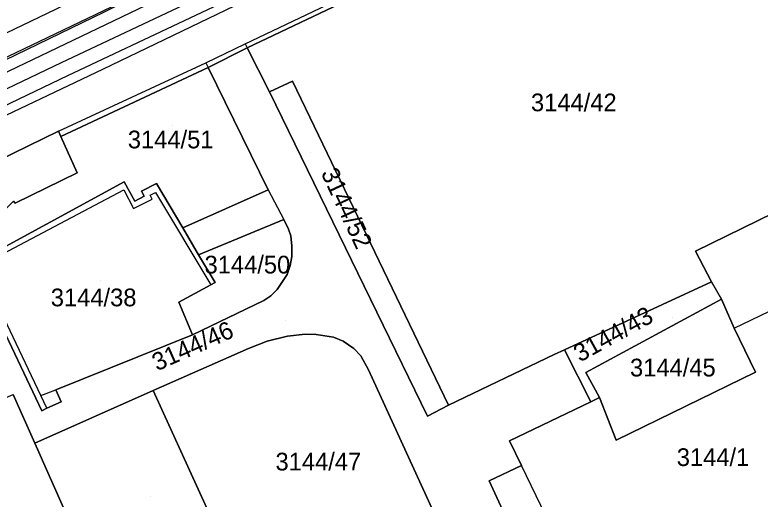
# Model space of a CAD drawing. Extents: x -264070 to -262271, y -1238894 to -1238141.
# Drawn here: x -263134.9 to -263050.9, y -1238521.7 to -1238467.1 of the extents above; entities that cross this region are included whole.
import ezdxf

# ---------------------------------------------------------------- set-up
doc = ezdxf.new("R2010")
doc.units = 0
for name, color, linetype in [('body_kn', 7, 'Continuous'), ('kladpar_druhypozemkov', 7, 'Continuous'), ('kladpar_hranice', 7, 'Continuous'), ('kladpar_parcelnecisla', 7, 'Continuous'), ('kladpar_plochy', 7, 'Continuous'), ('tarchy_linie', 7, 'Continuous'), ('zappar_hrandruhpozemk', 7, 'Continuous')]:
    doc.layers.add(name, color=color, linetype=linetype)

msp = doc.modelspace()

# ---------------------------------------------------------------- linework, layer by layer
at = {"layer": 'body_kn'}
for p, q in [((-263108.96, -1238470.41), (-263108.96, -1238470.41)), ((-263108.96, -1238470.41), (-263108.96, -1238470.41)), ((-263108.72, -1238470.85), (-263108.72, -1238470.85)), ((-263129.71, -1238472.52), (-263129.71, -1238472.52)), ((-263113.41, -1238472.53), (-263113.41, -1238472.53)), ((-263113.41, -1238472.53), (-263113.41, -1238472.53)), ((-263113.15, -1238473.05), (-263113.15, -1238473.05)), ((-263113.15, -1238473.05), (-263113.15, -1238473.05)), ((-263129, -1238474.01), (-263129, -1238474.01)), ((-263125.04, -1238473.29), (-263125.04, -1238473.29)), ((-263125.04, -1238473.29), (-263125.04, -1238473.29)), ((-263103.61, -1238474.61), (-263103.61, -1238474.61)), ((-263106.2, -1238475.79), (-263106.2, -1238475.79)), ((-263130.03, -1238480.25), (-263130.03, -1238480.25)), ((-263130.03, -1238480.25), (-263130.03, -1238480.25)), ((-263129.75, -1238480.83), (-263129.75, -1238480.83)), ((-263127.9, -1238484.94), (-263127.9, -1238484.94)), ((-263122.6, -1238485.94), (-263122.6, -1238485.94)), ((-263122.6, -1238485.94), (-263122.6, -1238485.94)), ((-263118.98, -1238486.13), (-263118.98, -1238486.13)), ((-263122.66, -1238486.86), (-263122.66, -1238486.86)), ((-263120.65, -1238487), (-263120.65, -1238487)), ((-263119.07, -1238487.15), (-263119.07, -1238487.15)), ((-263106.38, -1238486.85), (-263106.38, -1238486.85)), ((-263106.38, -1238486.85), (-263106.38, -1238486.85)), ((-263121.39, -1238488.12), (-263121.39, -1238488.12)), ((-263120.35, -1238487.59), (-263120.35, -1238487.59)), ((-263119.69, -1238487.47), (-263119.69, -1238487.47)), ((-263119.46, -1238487.91), (-263119.46, -1238487.91)), ((-263134.91, -1238488.37), (-263134.91, -1238488.37)), ((-263121.57, -1238488.98), (-263121.57, -1238488.98)), ((-263104.59, -1238490.22), (-263104.59, -1238490.22)), ((-263104.59, -1238490.22), (-263104.59, -1238490.22)), ((-263115.98, -1238491.15), (-263115.98, -1238491.15)), ((-263104.06, -1238491.28), (-263104.06, -1238491.28)), ((-263103.82, -1238492.06), (-263103.82, -1238492.06)), ((-263103.71, -1238493.22), (-263103.71, -1238493.22)), ((-263114.21, -1238494.17), (-263114.21, -1238494.17)), ((-263058.14, -1238493.79), (-263058.14, -1238493.79)), ((-263103.71, -1238494.37), (-263103.71, -1238494.37)), ((-263103.87, -1238495.39), (-263103.87, -1238495.39)), ((-263104.23, -1238496.4), (-263104.23, -1238496.4)), ((-263112.35, -1238497.3), (-263112.35, -1238497.3)), ((-263056.34, -1238497.22), (-263056.34, -1238497.22)), ((-263056.34, -1238497.22), (-263056.34, -1238497.22)), ((-263112.84, -1238497.57), (-263112.84, -1238497.57)), ((-263105.35, -1238498.08), (-263105.35, -1238498.08)), ((-263106.06, -1238498.82), (-263106.06, -1238498.82)), ((-263055.21, -1238499.2), (-263055.21, -1238499.2)), ((-263055.21, -1238499.2), (-263055.21, -1238499.2)), ((-263116.43, -1238499.51), (-263116.43, -1238499.51)), ((-263106.84, -1238499.35), (-263106.84, -1238499.35)), ((-263053.78, -1238502.47), (-263053.78, -1238502.47)), ((-263053.78, -1238502.47), (-263053.78, -1238502.47)), ((-263114.9, -1238503.2), (-263114.9, -1238503.2)), ((-263104.18, -1238503.36), (-263104.18, -1238503.36)), ((-263102.2, -1238503.14), (-263102.2, -1238503.14)), ((-263100.94, -1238503.18), (-263100.94, -1238503.18)), ((-263106.48, -1238503.92), (-263106.48, -1238503.92)), ((-263099.01, -1238503.46), (-263099.01, -1238503.46)), ((-263097.91, -1238503.92), (-263097.91, -1238503.92)), ((-263108.57, -1238504.74), (-263108.57, -1238504.74)), ((-263096.7, -1238504.73), (-263096.7, -1238504.73)), ((-263072.93, -1238504.9), (-263072.93, -1238504.9)), ((-263095.9, -1238505.59), (-263095.9, -1238505.59)), ((-263074.11, -1238505.42), (-263074.11, -1238505.42)), ((-263095.06, -1238507.15), (-263095.06, -1238507.15)), ((-263070.54, -1238507.47), (-263070.54, -1238507.47)), ((-263051.37, -1238507.42), (-263051.37, -1238507.42)), ((-263051.37, -1238507.42), (-263051.37, -1238507.42)), ((-263132, -1238510.06), (-263132, -1238510.06)), ((-263130.32, -1238509.39), (-263130.32, -1238509.39)), ((-263119.35, -1238509.48), (-263119.35, -1238509.48)), ((-263119.35, -1238509.48), (-263119.35, -1238509.48)), ((-263129.73, -1238510.75), (-263129.73, -1238510.75)), ((-263069.96, -1238510.75), (-263069.96, -1238510.75)), ((-263068.98, -1238510.28), (-263068.98, -1238510.28)), ((-263131.92, -1238511.77), (-263131.92, -1238511.77)), ((-263131.32, -1238511.49), (-263131.32, -1238511.49)), ((-263131.32, -1238511.49), (-263131.32, -1238511.49)), ((-263086.02, -1238511.14), (-263086.02, -1238511.14)), ((-263086.02, -1238511.14), (-263086.02, -1238511.14)), ((-263088.39, -1238512.38), (-263088.39, -1238512.38)), ((-263088.39, -1238512.38), (-263088.39, -1238512.38)), ((-263079.13, -1238515.16), (-263079.13, -1238515.16)), ((-263067.11, -1238515.08), (-263067.11, -1238515.08)), ((-263132.69, -1238515.43), (-263132.69, -1238515.43)), ((-263077.78, -1238517.95), (-263077.78, -1238517.95)), ((-263081.44, -1238519.68), (-263081.44, -1238519.68))]:
    msp.add_line(p, q, dxfattribs=at)
at = {"layer": 'kladpar_druhypozemkov'}
for p, q in [((-263071.57, -1238475.7), (-263071.57, -1238475.7)), ((-263117.2, -1238479.58), (-263117.2, -1238479.58)), ((-263101.64, -1238482.61), (-263101.64, -1238482.61)), ((-263107.71, -1238493.96), (-263107.71, -1238493.96)), ((-263125.32, -1238497.09), (-263125.32, -1238497.09)), ((-263104.45, -1238501.61), (-263104.45, -1238501.61)), ((-263060.7, -1238501.27), (-263060.7, -1238501.27)), ((-263060.13, -1238505.3), (-263060.13, -1238505.3)), ((-263100.27, -1238516.28), (-263100.27, -1238516.28)), ((-263056.53, -1238516.1), (-263056.53, -1238516.1)), ((-263119.65, -1238521.48), (-263119.65, -1238521.48))]:
    msp.add_line(p, q, dxfattribs=at)
at = {"layer": 'kladpar_hranice'}
for points in [[(-263055.73, -1238445.65), (-263054.1, -1238444.88), (-263051.74, -1238449.65), (-263050.96, -1238451.25), (-263050.66, -1238451.1), (-263050.31, -1238451.68), (-263050.57, -1238451.79), (-263044.15, -1238464.94), (-263044.75, -1238465.28), (-263041.93, -1238471.08), (-263041.43, -1238470.82), (-263038.12, -1238477.11), (-263041.43, -1238478.76), (-263038.7, -1238484.26), (-263058.14, -1238493.79), (-263056.34, -1238497.22), (-263072.93, -1238504.9), (-263074.11, -1238505.42), (-263086.02, -1238511.14), (-263103.61, -1238474.61), (-263106.2, -1238475.79), (-263108.72, -1238470.85), (-263055.73, -1238445.65)], [(-263055.73, -1238445.65), (-263108.72, -1238470.85), (-263113.15, -1238473.05), (-263129.75, -1238480.83), (-263130.03, -1238480.25), (-263145.3, -1238487.68)], [(-263139.78, -1238495.28), (-263131.92, -1238511.77), (-263131.32, -1238511.49), (-263129.73, -1238510.75), (-263130.32, -1238509.39), (-263114.9, -1238503.2), (-263106.84, -1238499.35), (-263106.06, -1238498.82), (-263105.35, -1238498.08), (-263104.23, -1238496.4), (-263103.87, -1238495.39), (-263103.71, -1238494.37), (-263103.71, -1238493.22), (-263103.82, -1238492.06), (-263104.06, -1238491.28), (-263104.59, -1238490.22), (-263114.21, -1238494.17), (-263115.98, -1238491.15), (-263106.38, -1238486.85), (-263113.15, -1238473.05), (-263108.72, -1238470.85), (-263106.2, -1238475.79), (-263088.39, -1238512.38)], [(-263113.15, -1238473.05), (-263106.38, -1238486.85), (-263115.98, -1238491.15), (-263118.98, -1238486.13), (-263120.65, -1238487), (-263120.35, -1238487.59), (-263121.39, -1238488.12), (-263122.6, -1238485.94), (-263139.78, -1238495.28), (-263141.25, -1238496.08), (-263141.82, -1238494.8), (-263135.09, -1238488.14), (-263134.91, -1238488.37), (-263127.9, -1238484.94), (-263129.75, -1238480.83), (-263113.15, -1238473.05)], [(-263086.02, -1238511.14), (-263088.39, -1238512.38), (-263106.2, -1238475.79), (-263103.61, -1238474.61), (-263086.02, -1238511.14)], [(-263145.3, -1238487.68), (-263130.03, -1238480.25), (-263129.75, -1238480.83), (-263127.9, -1238484.94), (-263134.91, -1238488.37), (-263135.09, -1238488.14)], [(-263051.37, -1238507.42), (-263053.78, -1238502.47), (-263055.21, -1238499.2), (-263056.34, -1238497.22), (-263058.14, -1238493.79), (-263038.7, -1238484.26)], [(-263122.6, -1238485.94), (-263121.39, -1238488.12), (-263120.35, -1238487.59), (-263120.65, -1238487), (-263118.98, -1238486.13), (-263115.98, -1238491.15), (-263114.21, -1238494.17), (-263112.35, -1238497.3), (-263112.84, -1238497.57), (-263116.43, -1238499.51), (-263114.9, -1238503.2), (-263130.32, -1238509.39), (-263129.73, -1238510.75), (-263131.32, -1238511.49), (-263131.92, -1238511.77), (-263139.78, -1238495.28), (-263122.6, -1238485.94)], [(-263104.59, -1238490.22), (-263104.06, -1238491.28), (-263103.82, -1238492.06), (-263103.71, -1238493.22), (-263103.71, -1238494.37), (-263103.87, -1238495.39), (-263104.23, -1238496.4), (-263105.35, -1238498.08), (-263106.06, -1238498.82), (-263106.84, -1238499.35), (-263114.9, -1238503.2), (-263116.43, -1238499.51), (-263112.84, -1238497.57), (-263112.35, -1238497.3), (-263114.21, -1238494.17), (-263104.59, -1238490.22)], [(-263056.34, -1238497.22), (-263055.21, -1238499.2), (-263070.54, -1238507.47), (-263068.98, -1238510.28), (-263069.96, -1238510.75), (-263072.93, -1238504.9), (-263056.34, -1238497.22)], [(-263055.21, -1238499.2), (-263053.78, -1238502.47), (-263051.37, -1238507.42), (-263067.11, -1238515.08), (-263068.98, -1238510.28), (-263070.54, -1238507.47), (-263055.21, -1238499.2)], [(-263088.39, -1238512.38), (-263086.02, -1238511.14), (-263074.11, -1238505.42), (-263072.93, -1238504.9), (-263069.96, -1238510.75), (-263079.13, -1238515.16), (-263077.78, -1238517.95), (-263081.44, -1238519.68), (-263078.84, -1238525.29), (-263085.42, -1238528.15), (-263095.06, -1238507.15), (-263095.9, -1238505.59), (-263096.7, -1238504.73), (-263097.91, -1238503.92), (-263099.01, -1238503.46), (-263100.94, -1238503.18), (-263102.2, -1238503.14), (-263104.18, -1238503.36), (-263106.48, -1238503.92), (-263108.57, -1238504.74), (-263119.35, -1238509.48), (-263132.69, -1238515.43), (-263135.14, -1238509.93)], [(-263085.42, -1238528.15), (-263078.84, -1238525.29), (-263078, -1238524.95), (-263073.49, -1238534.5), (-263091.45, -1238543.1), (-263098.07, -1238529.48), (-263100.36, -1238524.75), (-263113.65, -1238530.29), (-263111.13, -1238527.45), (-263119.35, -1238509.48), (-263108.57, -1238504.74), (-263106.48, -1238503.92), (-263104.18, -1238503.36), (-263102.2, -1238503.14), (-263100.94, -1238503.18), (-263099.01, -1238503.46), (-263097.91, -1238503.92), (-263096.7, -1238504.73), (-263095.9, -1238505.59), (-263095.06, -1238507.15), (-263085.42, -1238528.15)], [(-263034.75, -1238515.65), (-263065, -1238530.32), (-263056.86, -1238547.07), (-263065.7, -1238550.9), (-263073.49, -1238534.5), (-263078, -1238524.95), (-263078.84, -1238525.29), (-263081.44, -1238519.68), (-263077.78, -1238517.95), (-263079.13, -1238515.16), (-263069.96, -1238510.75), (-263068.98, -1238510.28), (-263067.11, -1238515.08), (-263051.37, -1238507.42)], [(-263135.14, -1238509.93), (-263132.69, -1238515.43), (-263124.14, -1238534.67), (-263140.64, -1238542.2), (-263151.42, -1238518.1), (-263151.83, -1238517.18), (-263149.91, -1238516.34), (-263135.14, -1238509.93)], [(-263119.35, -1238509.48), (-263111.13, -1238527.45), (-263113.65, -1238530.29), (-263121.82, -1238533.7), (-263124.14, -1238534.67), (-263132.69, -1238515.43), (-263119.35, -1238509.48)]]:
    msp.add_lwpolyline(points, dxfattribs=at)
at = {"layer": 'kladpar_plochy'}
for points in [[(-263055.73, -1238445.65), (-263054.1, -1238444.88), (-263051.74, -1238449.65), (-263050.96, -1238451.25), (-263050.66, -1238451.1), (-263050.31, -1238451.68), (-263050.57, -1238451.79), (-263044.15, -1238464.94), (-263044.75, -1238465.28), (-263041.93, -1238471.08), (-263041.43, -1238470.82), (-263038.12, -1238477.11), (-263041.43, -1238478.76), (-263038.7, -1238484.26), (-263058.14, -1238493.79), (-263056.34, -1238497.22), (-263072.93, -1238504.9), (-263074.11, -1238505.42), (-263086.02, -1238511.14), (-263103.61, -1238474.61), (-263106.2, -1238475.79), (-263108.72, -1238470.85)], [(-263113.15, -1238473.05), (-263106.38, -1238486.85), (-263115.98, -1238491.15), (-263118.98, -1238486.13), (-263120.65, -1238487), (-263120.35, -1238487.59), (-263121.39, -1238488.12), (-263122.6, -1238485.94), (-263139.78, -1238495.28), (-263141.25, -1238496.08), (-263141.82, -1238494.8), (-263135.09, -1238488.14), (-263134.91, -1238488.37), (-263127.9, -1238484.94), (-263129.75, -1238480.83)], [(-263086.02, -1238511.14), (-263088.39, -1238512.38), (-263106.2, -1238475.79), (-263103.61, -1238474.61)], [(-263122.6, -1238485.94), (-263121.39, -1238488.12), (-263120.35, -1238487.59), (-263120.65, -1238487), (-263118.98, -1238486.13), (-263115.98, -1238491.15), (-263114.21, -1238494.17), (-263112.35, -1238497.3), (-263112.84, -1238497.57), (-263116.43, -1238499.51), (-263114.9, -1238503.2), (-263130.32, -1238509.39), (-263129.73, -1238510.75), (-263131.32, -1238511.49), (-263131.92, -1238511.77), (-263139.78, -1238495.28)], [(-263104.59, -1238490.22), (-263104.06, -1238491.28), (-263103.82, -1238492.06), (-263103.71, -1238493.22), (-263103.71, -1238494.37), (-263103.87, -1238495.39), (-263104.23, -1238496.4), (-263105.35, -1238498.08), (-263106.06, -1238498.82), (-263106.84, -1238499.35), (-263114.9, -1238503.2), (-263116.43, -1238499.51), (-263112.84, -1238497.57), (-263112.35, -1238497.3), (-263114.21, -1238494.17)], [(-263056.34, -1238497.22), (-263055.21, -1238499.2), (-263070.54, -1238507.47), (-263068.98, -1238510.28), (-263069.96, -1238510.75), (-263072.93, -1238504.9)], [(-263055.21, -1238499.2), (-263053.78, -1238502.47), (-263051.37, -1238507.42), (-263067.11, -1238515.08), (-263068.98, -1238510.28), (-263070.54, -1238507.47)], [(-263085.42, -1238528.15), (-263078.84, -1238525.29), (-263078, -1238524.95), (-263073.49, -1238534.5), (-263091.45, -1238543.1), (-263098.07, -1238529.48), (-263100.36, -1238524.75), (-263113.65, -1238530.29), (-263111.13, -1238527.45), (-263119.35, -1238509.48), (-263108.57, -1238504.74), (-263106.48, -1238503.92), (-263104.18, -1238503.36), (-263102.2, -1238503.14), (-263100.94, -1238503.18), (-263099.01, -1238503.46), (-263097.91, -1238503.92), (-263096.7, -1238504.73), (-263095.9, -1238505.59), (-263095.06, -1238507.15)], [(-263135.14, -1238509.93), (-263132.69, -1238515.43), (-263124.14, -1238534.67), (-263140.64, -1238542.2), (-263151.42, -1238518.1), (-263151.83, -1238517.18), (-263149.91, -1238516.34)], [(-263119.35, -1238509.48), (-263111.13, -1238527.45), (-263113.65, -1238530.29), (-263121.82, -1238533.7), (-263124.14, -1238534.67), (-263132.69, -1238515.43)]]:
    msp.add_lwpolyline(points, close=True, dxfattribs=at)
for points in [[(-263055.73, -1238445.65), (-263108.72, -1238470.85), (-263113.15, -1238473.05), (-263129.75, -1238480.83), (-263130.03, -1238480.25), (-263145.3, -1238487.68)], [(-263139.78, -1238495.28), (-263131.92, -1238511.77), (-263131.32, -1238511.49), (-263129.73, -1238510.75), (-263130.32, -1238509.39), (-263114.9, -1238503.2), (-263106.84, -1238499.35), (-263106.06, -1238498.82), (-263105.35, -1238498.08), (-263104.23, -1238496.4), (-263103.87, -1238495.39), (-263103.71, -1238494.37), (-263103.71, -1238493.22), (-263103.82, -1238492.06), (-263104.06, -1238491.28), (-263104.59, -1238490.22), (-263114.21, -1238494.17), (-263115.98, -1238491.15), (-263106.38, -1238486.85), (-263113.15, -1238473.05), (-263108.72, -1238470.85), (-263106.2, -1238475.79), (-263088.39, -1238512.38), (-263086.02, -1238511.14), (-263074.11, -1238505.42), (-263072.93, -1238504.9), (-263069.96, -1238510.75), (-263079.13, -1238515.16), (-263077.78, -1238517.95), (-263081.44, -1238519.68), (-263078.84, -1238525.29)], [(-263145.3, -1238487.68), (-263130.03, -1238480.25), (-263129.75, -1238480.83), (-263127.9, -1238484.94), (-263134.91, -1238488.37), (-263135.09, -1238488.14)], [(-263034.75, -1238515.65), (-263065, -1238530.32), (-263056.86, -1238547.07), (-263065.7, -1238550.9), (-263073.49, -1238534.5), (-263078, -1238524.95), (-263078.84, -1238525.29), (-263081.44, -1238519.68), (-263077.78, -1238517.95), (-263079.13, -1238515.16), (-263069.96, -1238510.75), (-263068.98, -1238510.28), (-263067.11, -1238515.08), (-263051.37, -1238507.42), (-263053.78, -1238502.47), (-263055.21, -1238499.2), (-263056.34, -1238497.22), (-263058.14, -1238493.79), (-263038.7, -1238484.26)], [(-263085.42, -1238528.15), (-263095.06, -1238507.15), (-263095.9, -1238505.59), (-263096.7, -1238504.73), (-263097.91, -1238503.92), (-263099.01, -1238503.46), (-263100.94, -1238503.18), (-263102.2, -1238503.14), (-263104.18, -1238503.36), (-263106.48, -1238503.92), (-263108.57, -1238504.74), (-263119.35, -1238509.48), (-263132.69, -1238515.43), (-263135.14, -1238509.93)]]:
    msp.add_lwpolyline(points, dxfattribs=at)
at = {"layer": 'tarchy_linie'}
for points in [[(-263195.84, -1238500.35), (-263154.6, -1238480.83), (-263100.64, -1238454.98), (-263102.27, -1238451.99), (-263100.69, -1238451.43), (-263099.54, -1238451.02), (-263098.07, -1238450.5), (-263096.69, -1238453.06), (-263055.88, -1238432.49), (-263006.98, -1238408.57), (-263006.55, -1238409.45), (-263003.37, -1238407.87), (-263001.9, -1238410.83), (-263030.03, -1238424.82), (-263056.57, -1238438.75), (-263096.78, -1238458.79), (-263129, -1238474.01), (-263164.97, -1238491.2), (-263193.48, -1238504.84), (-263194.22, -1238503.36), (-263195.07, -1238501.68), (-263195.42, -1238500.99), (-263195.84, -1238500.35)], [(-263003.98, -1238410.02), (-263030.78, -1238423.35), (-263057.32, -1238437.28), (-263097.5, -1238457.31), (-263129.71, -1238472.52), (-263165.68, -1238489.71), (-263194.22, -1238503.36)], [(-263007.65, -1238410.61), (-263055.2, -1238433.87), (-263097.34, -1238455.11), (-263153.94, -1238482.22), (-263195.07, -1238501.68)]]:
    msp.add_lwpolyline(points, dxfattribs=at)
at = {"layer": 'zappar_hrandruhpozemk'}
for p, q in [((-263108.96, -1238470.41), (-263108.72, -1238470.85)), ((-263113.41, -1238472.53), (-263113.15, -1238473.05)), ((-263119.07, -1238487.15), (-263112.84, -1238497.57)), ((-263106.38, -1238486.85), (-263104.59, -1238490.22)), ((-263053.78, -1238502.47), (-263043.71, -1238497.57)), ((-263132, -1238510.06), (-263130.32, -1238509.39)), ((-263131.32, -1238511.49), (-263132, -1238510.06))]:
    msp.add_line(p, q, dxfattribs=at)
for points in [[(-263001.79, -1238413.64), (-263010.16, -1238417.88), (-263026.6, -1238425.67), (-263033.01, -1238428.71), (-263038.64, -1238431.46), (-263079.32, -1238451.28), (-263125.04, -1238473.29)], [(-263104.52, -1238456.71), (-263124.96, -1238466.85), (-263195.42, -1238500.99)], [(-263130.03, -1238480.25), (-263113.41, -1238472.53), (-263108.96, -1238470.41), (-263083.48, -1238458.24)], [(-263128.21, -1238465.49), (-263130.36, -1238466.52), (-263143.47, -1238472.81), (-263145.51, -1238473.79)], [(-263125.04, -1238473.29), (-263152.99, -1238486.56), (-263192.88, -1238506.03)], [(-263132, -1238510.06), (-263138.98, -1238495.47), (-263122.66, -1238486.86)], [(-263122.66, -1238486.86), (-263121.57, -1238488.98), (-263119.46, -1238487.91), (-263119.69, -1238487.47), (-263119.07, -1238487.15)], [(-263070.46, -1238532.97), (-263075.04, -1238523.6), (-263077.78, -1238517.95)]]:
    msp.add_lwpolyline(points, dxfattribs=at)

# ---------------------------------------------------------------- texts
at = {"layer": 'kladpar_parcelnecisla'}
for s, p in [('3144/42', (-263076.71, -1238478)), ('3144/51', (-263122.2, -1238482.18)), ('3144/50', (-263113.54, -1238496.29)), ('3144/38', (-263130.89, -1238499.99)), ('3144/45', (-263065.539, -1238507.9)), ('3144/1', (-263060.263, -1238518)), ('3144/47', (-263105.537, -1238518.5))]:
    msp.add_text(s, height=2, dxfattribs=at).set_placement(p)
for s, rotation, p in [('3144/52', 295, (-263100.449, -1238484.952)), ('3144/43', 29, (-263071.187, -1238506.34)), ('3144/46', 24, (-263118.904, -1238507.331))]:
    msp.add_text(s, height=2, rotation=rotation, dxfattribs=at).set_placement(p)

doc.saveas('drawing.dxf')
